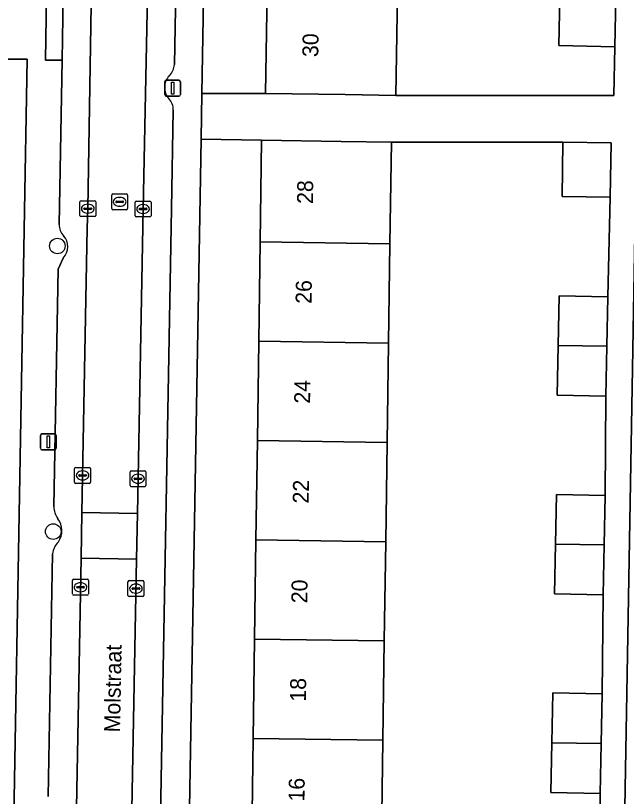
# Model space of a CAD drawing. Extents: x 160023 to 161302, y 384750 to 385707.
# Drawn here: x 160728.56 to 160766.96, y 385051.59 to 385100.65 of the extents above; entities that cross this region are included whole.
import ezdxf

# ---------------------------------------------------------------- set-up
doc = ezdxf.new("R2010")
doc.units = 0
for name, color, linetype in [('IMGEO_Boom', 7, 'Continuous'), ('IMGEO_Erf', 7, 'Continuous'), ('IMGEO_Kolk', 7, 'Continuous'), ('IMGEO_Lichtmast', 7, 'Continuous'), ('IMGEO_Openbare_ruimte_label', 7, 'Continuous'), ('IMGEO_Pand', 7, 'Continuous'), ('IMGEO_Pand_nummerreeks', 7, 'Continuous'), ('IMGEO_Parkeervlak_open', 7, 'Continuous'), ('IMGEO_Rijbaan_lokaal_open', 7, 'Continuous'), ('IMGEO_Rioolput', 7, 'Continuous'), ('IMGEO_Voetpad_open', 7, 'Continuous')]:
    doc.layers.add(name, color=color, linetype=linetype)

msp = doc.modelspace()

# ---------------------------------------------------------------- linework, layer by layer
at = {"layer": 'IMGEO_Boom'}
for centre in [(160731.185, 385086.174), (160730.926, 385068.229)]:
    msp.add_circle(centre, 0.489, dxfattribs=at)
at = {"layer": 'IMGEO_Erf'}
for points in [[(160740.87, 385130.296), (160740.272, 385095.767), (160744.271, 385095.767), (160744.373, 385102.166), (160744.472, 385108.405), (160744.572, 385114.644), (160744.671, 385120.883), (160744.773, 385127.285), (160752.963, 385127.155), (160752.883, 385122.156), (160752.861, 385120.752), (160752.761, 385114.513), (160752.662, 385108.274), (160752.563, 385102.035), (160752.461, 385095.637), (160766.172, 385095.637), (160766.233, 385098.696), (160762.71, 385098.766), (160762.772, 385101.872), (160762.835, 385105.015), (160766.358, 385104.945), (160767.813, 385104.916)], [(160727.96, 385022.845), (160729.292, 385097.92), (160727.958, 385097.915)], [(160765.272, 385045.546), (160765.324, 385051.775), (160762.218, 385051.837), (160762.28, 385054.963), (160762.343, 385058.086), (160765.449, 385058.024), (160765.501, 385064.254), (160762.441, 385064.315), (160762.503, 385067.441), (160762.566, 385070.564), (160765.626, 385070.503), (160765.679, 385076.733), (160762.614, 385076.794), (160762.676, 385079.92), (160762.739, 385083.043), (160765.804, 385082.982), (160765.949, 385089.247), (160762.918, 385089.293), (160762.97, 385092.7), (160752.188, 385092.706), (160752.097, 385086.311), (160752.009, 385080.072), (160751.92, 385073.833), (160751.831, 385067.593), (160751.743, 385061.354), (160751.654, 385055.114), (160751.565, 385048.875)]]:
    msp.add_lwpolyline(points, dxfattribs=at)
msp.add_lwpolyline([(160743.672, 385067.709), (160743.76, 385073.949), (160743.849, 385080.188), (160743.937, 385086.427), (160744.028, 385092.821), (160740.222, 385092.887), (160739.245, 385036.428), (160743.227, 385036.359), (160743.318, 385042.752), (160743.406, 385048.991), (160743.495, 385055.23), (160743.583, 385061.47)], close=True, dxfattribs=at)
at = {"layer": 'IMGEO_Kolk'}
for p, q in [((160732.599, 385088.094), (160732.599, 385088.946)), ((160732.674, 385089.02), (160733.526, 385089.02)), ((160733.6, 385088.946), (160733.6, 385088.094)), ((160736.072, 385088.075), (160736.072, 385088.927)), ((160736.147, 385089.001), (160736.999, 385089.001)), ((160737.073, 385088.927), (160737.073, 385088.075)), ((160732.858, 385088.514), (160732.858, 385088.526)), ((160733.296, 385088.477), (160732.898, 385088.477)), ((160732.901, 385088.563), (160733.299, 385088.563)), ((160733.087, 385088.8), (160733.112, 385088.8)), ((160733.342, 385088.526), (160733.342, 385088.514)), ((160736.331, 385088.495), (160736.331, 385088.507)), ((160736.769, 385088.458), (160736.371, 385088.458)), ((160736.374, 385088.544), (160736.772, 385088.544)), ((160736.56, 385088.781), (160736.585, 385088.781)), ((160736.815, 385088.507), (160736.815, 385088.495)), ((160733.526, 385088.02), (160732.674, 385088.02)), ((160733.11, 385088.24), (160733.085, 385088.24)), ((160736.999, 385088.001), (160736.147, 385088.001)), ((160736.583, 385088.221), (160736.558, 385088.221)), ((160732.269, 385071.334), (160732.269, 385072.186)), ((160732.344, 385072.26), (160733.196, 385072.26)), ((160733.27, 385072.186), (160733.27, 385071.334)), ((160732.528, 385071.754), (160732.528, 385071.766)), ((160732.966, 385071.717), (160732.568, 385071.717)), ((160732.571, 385071.803), (160732.969, 385071.803)), ((160732.757, 385072.04), (160732.782, 385072.04)), ((160733.012, 385071.766), (160733.012, 385071.754)), ((160735.754, 385071.125), (160735.754, 385071.977)), ((160735.829, 385072.051), (160736.681, 385072.051)), ((160736.242, 385071.831), (160736.267, 385071.831)), ((160736.755, 385071.977), (160736.755, 385071.125)), ((160733.196, 385071.26), (160732.344, 385071.26)), ((160732.78, 385071.48), (160732.755, 385071.48)), ((160736.013, 385071.545), (160736.013, 385071.557)), ((160736.451, 385071.508), (160736.053, 385071.508)), ((160736.056, 385071.594), (160736.454, 385071.594)), ((160736.265, 385071.271), (160736.24, 385071.271)), ((160736.497, 385071.557), (160736.497, 385071.545)), ((160736.681, 385071.051), (160735.829, 385071.051)), ((160732.138, 385064.307), (160732.138, 385065.159)), ((160732.213, 385065.233), (160733.065, 385065.233)), ((160732.44, 385064.776), (160732.838, 385064.776)), ((160732.626, 385065.013), (160732.651, 385065.013)), ((160733.139, 385065.159), (160733.139, 385064.307)), ((160735.624, 385064.22), (160735.624, 385065.072)), ((160735.699, 385065.146), (160736.551, 385065.146)), ((160736.112, 385064.926), (160736.137, 385064.926)), ((160736.625, 385065.072), (160736.625, 385064.22)), ((160732.397, 385064.727), (160732.397, 385064.739)), ((160732.835, 385064.69), (160732.437, 385064.69)), ((160732.649, 385064.453), (160732.624, 385064.453)), ((160732.881, 385064.739), (160732.881, 385064.727)), ((160735.883, 385064.64), (160735.883, 385064.652)), ((160736.321, 385064.603), (160735.923, 385064.603)), ((160735.926, 385064.689), (160736.324, 385064.689)), ((160736.135, 385064.366), (160736.11, 385064.366)), ((160736.367, 385064.652), (160736.367, 385064.64)), ((160733.065, 385064.233), (160732.213, 385064.233)), ((160736.551, 385064.146), (160735.699, 385064.146))]:
    msp.add_line(p, q, dxfattribs=at)
for points in [[(160732.599, 385088.094), (160732.599, 385088.946)], [(160732.674, 385089.02), (160733.526, 385089.02)], [(160733.6, 385088.946), (160733.6, 385088.094)], [(160736.072, 385088.075), (160736.072, 385088.927)], [(160736.147, 385089.001), (160736.999, 385089.001)], [(160737.073, 385088.927), (160737.073, 385088.075)], [(160733.526, 385088.02), (160732.674, 385088.02)], [(160736.999, 385088.001), (160736.147, 385088.001)], [(160732.269, 385071.334), (160732.269, 385072.186)], [(160732.344, 385072.26), (160733.196, 385072.26)], [(160733.27, 385072.186), (160733.27, 385071.334)], [(160735.754, 385071.125), (160735.754, 385071.977)], [(160735.829, 385072.051), (160736.681, 385072.051)], [(160736.755, 385071.977), (160736.755, 385071.125)], [(160733.196, 385071.26), (160732.344, 385071.26)], [(160736.681, 385071.051), (160735.829, 385071.051)], [(160732.138, 385064.307), (160732.138, 385065.159)], [(160732.213, 385065.233), (160733.065, 385065.233)], [(160733.139, 385065.159), (160733.139, 385064.307)], [(160735.624, 385064.22), (160735.624, 385065.072)], [(160735.699, 385065.146), (160736.551, 385065.146)], [(160736.625, 385065.072), (160736.625, 385064.22)], [(160733.065, 385064.233), (160732.213, 385064.233)], [(160736.551, 385064.146), (160735.699, 385064.146)]]:
    msp.add_lwpolyline(points, dxfattribs=at)
for centre, radius, start, end in [((160732.676, 385088.944), 0.0765, 91.552, 178.448), ((160732.676, 385088.944), 0.0765, 91.552, 178.448), ((160733.524, 385088.944), 0.0765, 1.552, 88.448), ((160733.524, 385088.944), 0.0765, 1.552, 88.448), ((160736.149, 385088.925), 0.0765, 91.552, 178.448), ((160736.149, 385088.925), 0.0765, 91.552, 178.448), ((160736.997, 385088.925), 0.0765, 1.552, 88.448), ((160736.997, 385088.925), 0.0765, 1.552, 88.448), ((160732.898, 385088.523), 0.0403, 85.8775, 175.7526), ((160732.895, 385088.513), 0.0366, 178.938, 274.7102), ((160733.299, 385088.52), 0.043, 264.8664, 352.4533), ((160733.303, 385088.525), 0.0386, 1.7309, 96.639), ((160736.371, 385088.504), 0.0403, 85.8775, 175.7526), ((160736.368, 385088.494), 0.0366, 178.938, 274.7102), ((160736.772, 385088.501), 0.043, 264.8664, 352.4533), ((160736.776, 385088.506), 0.0386, 1.7309, 96.639), ((160732.676, 385088.096), 0.0765, 181.552, 268.448), ((160732.676, 385088.096), 0.0765, 181.552, 268.448), ((160733.524, 385088.096), 0.0765, 271.552, 358.448), ((160733.524, 385088.096), 0.0765, 271.552, 358.448), ((160736.149, 385088.077), 0.0765, 181.552, 268.448), ((160736.149, 385088.077), 0.0765, 181.552, 268.448), ((160736.997, 385088.077), 0.0765, 271.552, 358.448), ((160736.997, 385088.077), 0.0765, 271.552, 358.448), ((160732.346, 385072.184), 0.0765, 91.552, 178.448), ((160732.346, 385072.184), 0.0765, 91.552, 178.448), ((160733.194, 385072.184), 0.0765, 1.552, 88.448), ((160733.194, 385072.184), 0.0765, 1.552, 88.448), ((160732.568, 385071.763), 0.0403, 85.8775, 175.7526), ((160732.565, 385071.753), 0.0366, 178.938, 274.7102), ((160732.969, 385071.76), 0.043, 264.8664, 352.4533), ((160732.973, 385071.765), 0.0386, 1.7309, 96.639), ((160735.831, 385071.975), 0.0765, 91.552, 178.448), ((160735.831, 385071.975), 0.0765, 91.552, 178.448), ((160736.679, 385071.975), 0.0765, 1.552, 88.448), ((160736.679, 385071.975), 0.0765, 1.552, 88.448), ((160732.346, 385071.336), 0.0765, 181.552, 268.448), ((160732.346, 385071.336), 0.0765, 181.552, 268.448), ((160733.194, 385071.336), 0.0765, 271.552, 358.448), ((160733.194, 385071.336), 0.0765, 271.552, 358.448), ((160736.053, 385071.554), 0.0403, 85.8775, 175.7526), ((160736.05, 385071.544), 0.0366, 178.938, 274.7102), ((160736.454, 385071.551), 0.043, 264.8664, 352.4533), ((160736.458, 385071.556), 0.0386, 1.7309, 96.639), ((160735.831, 385071.127), 0.0765, 181.552, 268.448), ((160735.831, 385071.127), 0.0765, 181.552, 268.448), ((160736.679, 385071.127), 0.0765, 271.552, 358.448), ((160736.679, 385071.127), 0.0765, 271.552, 358.448), ((160732.215, 385065.157), 0.0765, 91.552, 178.448), ((160732.215, 385065.157), 0.0765, 91.552, 178.448), ((160732.437, 385064.736), 0.0403, 85.8775, 175.7526), ((160732.842, 385064.738), 0.0386, 1.7309, 96.639), ((160733.063, 385065.157), 0.0765, 1.552, 88.448), ((160733.063, 385065.157), 0.0765, 1.552, 88.448), ((160735.701, 385065.07), 0.0765, 91.552, 178.448), ((160735.701, 385065.07), 0.0765, 91.552, 178.448), ((160736.549, 385065.07), 0.0765, 1.552, 88.448), ((160736.549, 385065.07), 0.0765, 1.552, 88.448), ((160732.215, 385064.309), 0.0765, 181.552, 268.448), ((160732.215, 385064.309), 0.0765, 181.552, 268.448), ((160732.434, 385064.726), 0.0366, 178.938, 274.7102), ((160732.838, 385064.733), 0.043, 264.8664, 352.4533), ((160733.063, 385064.309), 0.0765, 271.552, 358.448), ((160733.063, 385064.309), 0.0765, 271.552, 358.448), ((160735.923, 385064.649), 0.0403, 85.8775, 175.7526), ((160735.92, 385064.639), 0.0366, 178.938, 274.7102), ((160736.324, 385064.646), 0.043, 264.8664, 352.4533), ((160736.328, 385064.651), 0.0386, 1.7309, 96.639), ((160735.701, 385064.222), 0.0765, 181.552, 268.448), ((160735.701, 385064.222), 0.0765, 181.552, 268.448), ((160736.549, 385064.222), 0.0765, 271.552, 358.448), ((160736.549, 385064.222), 0.0765, 271.552, 358.448)]:
    msp.add_arc(centre, radius, start, end, dxfattribs=at)
for centre, major_axis, ratio, start_param, end_param in [((160733.086, 385088.52), (-0.387, 0.002), 0.722429, 4.712389, 7.853982), ((160733.111, 385088.52), (-0.39, 0.002), 0.717154, 1.570796, 4.712389), ((160736.559, 385088.501), (-0.387, 0.002), 0.722429, 4.712389, 7.853982), ((160736.584, 385088.501), (-0.39, 0.002), 0.717154, 1.570796, 4.712389), ((160732.756, 385071.76), (-0.387, 0.002), 0.722429, 4.712389, 7.853982), ((160732.781, 385071.76), (-0.39, 0.002), 0.717154, 1.570796, 4.712389), ((160736.241, 385071.551), (-0.387, 0.002), 0.722429, 4.712389, 7.853982), ((160736.266, 385071.551), (-0.39, 0.002), 0.717154, 1.570796, 4.712389), ((160732.625, 385064.733), (-0.387, 0.002), 0.722429, 4.712389, 7.853982), ((160732.65, 385064.733), (-0.39, 0.002), 0.717154, 1.570796, 4.712389), ((160736.111, 385064.646), (-0.387, 0.002), 0.722429, 4.712389, 7.853982), ((160736.136, 385064.646), (-0.39, 0.002), 0.717154, 1.570796, 4.712389)]:
    msp.add_ellipse(centre, major_axis=major_axis, ratio=ratio, start_param=start_param, end_param=end_param, dxfattribs=at)
at = {"layer": 'IMGEO_Lichtmast'}
for p, q in [((160737.932, 385095.691), (160737.932, 385096.491)), ((160737.932, 385096.491), (160737.932, 385095.691)), ((160738.032, 385096.591), (160738.822, 385096.591)), ((160738.822, 385096.591), (160738.032, 385096.591)), ((160738.922, 385096.491), (160738.922, 385095.691)), ((160738.922, 385095.691), (160738.922, 385096.491)), ((160738.822, 385095.591), (160738.032, 385095.591)), ((160738.032, 385095.591), (160738.822, 385095.591)), ((160730.118, 385073.467), (160730.118, 385074.267)), ((160730.118, 385074.267), (160730.118, 385073.467)), ((160730.218, 385074.367), (160731.008, 385074.367)), ((160731.008, 385074.367), (160730.218, 385074.367)), ((160731.108, 385074.267), (160731.108, 385073.467)), ((160731.108, 385073.467), (160731.108, 385074.267)), ((160731.008, 385073.367), (160730.218, 385073.367)), ((160730.218, 385073.367), (160731.008, 385073.367))]:
    msp.add_line(p, q, dxfattribs=at)
for points in [[(160738.352, 385096.466), (160738.502, 385096.466), (160738.502, 385095.716), (160738.352, 385095.716), (160738.352, 385096.466)], [(160730.538, 385074.242), (160730.688, 385074.242), (160730.688, 385073.492), (160730.538, 385073.492), (160730.538, 385074.242)]]:
    msp.add_lwpolyline(points, dxfattribs=at)
for centre, start, end in [((160738.032, 385096.491), 90, 180), ((160738.032, 385096.491), 90, 180), ((160738.822, 385096.491), 0, 90), ((160738.822, 385096.491), 360, 90), ((160738.032, 385095.691), 180, 270), ((160738.032, 385095.691), 180, 270), ((160738.822, 385095.691), 270, 0), ((160738.822, 385095.691), 270, 0), ((160730.218, 385074.267), 90, 180), ((160730.218, 385074.267), 90, 180), ((160731.008, 385074.267), 0, 90), ((160731.008, 385074.267), 360, 90), ((160730.218, 385073.467), 180, 270), ((160730.218, 385073.467), 180, 270), ((160731.008, 385073.467), 270, 0), ((160731.008, 385073.467), 270, 0)]:
    msp.add_arc(centre, 0.1, start, end, dxfattribs=at)
at = {"layer": 'IMGEO_Pand'}
for points in [[(160744.373, 385102.166), (160744.271, 385095.767), (160749.271, 385095.688), (160752.461, 385095.637), (160752.563, 385102.035)], [(160762.71, 385098.766), (160766.233, 385098.696), (160766.295, 385101.815), (160762.772, 385101.872)], [(160752.097, 385086.311), (160752.188, 385092.706), (160749.028, 385092.751), (160744.028, 385092.821), (160743.937, 385086.427)], [(160766.002, 385092.654), (160762.97, 385092.7), (160762.918, 385089.293), (160765.949, 385089.247)], [(160752.009, 385080.072), (160752.097, 385086.311), (160743.937, 385086.427), (160743.849, 385080.188)], [(160765.804, 385082.982), (160762.739, 385083.043), (160762.676, 385079.92), (160765.742, 385079.877)], [(160743.849, 385080.188), (160743.76, 385073.949), (160751.92, 385073.833), (160752.009, 385080.072)], [(160765.742, 385079.877), (160762.676, 385079.92), (160762.614, 385076.794), (160765.679, 385076.733)], [(160751.831, 385067.593), (160751.92, 385073.833), (160743.76, 385073.949), (160743.672, 385067.709)], [(160765.626, 385070.503), (160762.566, 385070.564), (160762.503, 385067.441), (160765.564, 385067.398)], [(160743.672, 385067.709), (160743.583, 385061.47), (160751.743, 385061.354), (160751.831, 385067.593)], [(160765.564, 385067.398), (160762.503, 385067.441), (160762.441, 385064.315), (160765.501, 385064.254)], [(160751.654, 385055.114), (160751.743, 385061.354), (160743.583, 385061.47), (160743.495, 385055.23)], [(160765.449, 385058.024), (160762.343, 385058.086), (160762.28, 385054.963), (160765.387, 385054.919)], [(160751.565, 385048.875), (160751.654, 385055.114), (160743.495, 385055.23), (160743.406, 385048.991)], [(160765.387, 385054.919), (160762.28, 385054.963), (160762.218, 385051.837), (160765.324, 385051.775)]]:
    msp.add_lwpolyline(points, close=True, dxfattribs=at)
at = {"layer": 'IMGEO_Parkeervlak_open'}
for points in [[(160731.463, 385001.565), (160732.674, 385066.559), (160732.728, 385069.429), (160733.061, 385087.306), (160733.102, 385088.536), (160733.775, 385129.412)], [(160737.344, 385129.396), (160737.293, 385126.916), (160736.927, 385106.07), (160736.576, 385088.501), (160736.216, 385069.362), (160736.162, 385066.492), (160734.935, 385001.318)], [(160738.552, 385097.579), (160739.078, 385126.647)], [(160731.671, 385109.018), (160731.565, 385103.245), (160731.484, 385097.845), (160731.297, 385087.53)], [(160737.671, 385050.34), (160738.369, 385088.517), (160738.469, 385094.718)], [(160731.54, 385085.421), (160731.24, 385084.72), (160730.961, 385069.797)], [(160730.884, 385066.829), (160730.615, 385051.589)]]:
    msp.add_lwpolyline(points, dxfattribs=at)
for centre, radius, start, end in [((160737.411, 385097.678), 1.145, 315.4394, 355.0618), ((160739.033, 385096.099), 1.118, 136.0933, 177.0089), ((160739.109, 385096.199), 1.194, 182.0055, 219.5774), ((160737.516, 385094.762), 0.954, 357.3633, 45.1378), ((160732.334, 385087.523), 1.037, 179.6124, 222.3864), ((160730.83, 385086.137), 1.009, 314.7763, 42.937), ((160732.48, 385069.877), 1.521, 183.0182, 213.397), ((160730.261, 385068.287), 1.212, 324.4893, 38.4201), ((160732.172, 385066.673), 1.297, 135.4766, 173.108)]:
    msp.add_arc(centre, radius, start, end, dxfattribs=at)
at = {"layer": 'IMGEO_Rijbaan_lokaal_open'}
for points in [[(160736.216, 385069.362), (160736.576, 385088.501), (160736.927, 385106.07), (160737.293, 385126.916), (160737.344, 385129.396), (160737.355, 385129.785), (160733.784, 385129.876), (160733.775, 385129.412), (160733.102, 385088.536), (160733.061, 385087.306), (160732.728, 385069.429)], [(160736.216, 385069.362), (160732.728, 385069.429), (160732.674, 385066.559), (160736.162, 385066.492)], [(160734.931, 385000.838), (160734.935, 385001.318), (160736.162, 385066.492), (160732.674, 385066.559), (160731.463, 385001.565), (160731.451, 385001.086)]]:
    msp.add_lwpolyline(points, close=True, dxfattribs=at)
msp.add_lwpolyline([(160767.813, 385104.916), (160765.809, 384990.866)], dxfattribs=at)
at = {"layer": 'IMGEO_Rioolput'}
for p, q in [((160734.599, 385088.526), (160734.599, 385089.378)), ((160734.674, 385089.452), (160735.526, 385089.452)), ((160735.6, 385089.378), (160735.6, 385088.526)), ((160734.858, 385088.946), (160734.858, 385088.958)), ((160735.296, 385088.909), (160734.898, 385088.909)), ((160734.901, 385088.995), (160735.299, 385088.995)), ((160735.087, 385089.232), (160735.112, 385089.232)), ((160735.342, 385088.958), (160735.342, 385088.946)), ((160735.526, 385088.452), (160734.674, 385088.452)), ((160735.11, 385088.672), (160735.085, 385088.672))]:
    msp.add_line(p, q, dxfattribs=at)
for points in [[(160734.599, 385088.526), (160734.599, 385089.378)], [(160734.674, 385089.452), (160735.526, 385089.452)], [(160735.6, 385089.378), (160735.6, 385088.526)], [(160735.526, 385088.452), (160734.674, 385088.452)]]:
    msp.add_lwpolyline(points, dxfattribs=at)
for centre, radius, start, end in [((160734.676, 385089.376), 0.0765, 91.552, 178.448), ((160734.676, 385089.376), 0.0765, 91.552, 178.448), ((160735.524, 385089.376), 0.0765, 1.552, 88.448), ((160735.524, 385089.376), 0.0765, 1.552, 88.448), ((160734.898, 385088.955), 0.0403, 85.8775, 175.7526), ((160734.895, 385088.945), 0.0366, 178.938, 274.7102), ((160735.299, 385088.952), 0.043, 264.8664, 352.4533), ((160735.303, 385088.957), 0.0386, 1.7309, 96.639), ((160734.676, 385088.528), 0.0765, 181.552, 268.448), ((160734.676, 385088.528), 0.0765, 181.552, 268.448), ((160735.524, 385088.528), 0.0765, 271.552, 358.448), ((160735.524, 385088.528), 0.0765, 271.552, 358.448)]:
    msp.add_arc(centre, radius, start, end, dxfattribs=at)
for centre, major_axis, ratio, start_param, end_param in [((160735.086, 385088.952), (-0.387, 0.002), 0.722429, 4.712389, 7.853982), ((160735.111, 385088.952), (-0.39, 0.002), 0.717154, 1.570796, 4.712389)]:
    msp.add_ellipse(centre, major_axis=major_axis, ratio=ratio, start_param=start_param, end_param=end_param, dxfattribs=at)
at = {"layer": 'IMGEO_Voetpad_open'}
for points in [[(160738.586, 384998.296), (160738.615, 385000), (160739.194, 385033.483), (160739.245, 385036.428), (160740.222, 385092.887), (160740.272, 385095.767), (160740.87, 385130.296)], [(160729.89, 385127.033), (160729.433, 385103.068), (160718.095, 385103.244), (160714.896, 385103.294), (160709.624, 385103.376), (160706.463, 385103.423), (160706.382, 385098.342), (160707.892, 385098.297), (160711.275, 385098.232), (160720.446, 385098.051), (160727.958, 385097.915), (160729.292, 385097.92), (160727.96, 385022.845), (160727.856, 385019.479), (160727.743, 385013.364), (160727.588, 385004.93)], [(160739.078, 385126.647), (160738.552, 385097.579)], [(160765.809, 384990.866), (160767.813, 385104.916)], [(160731.297, 385087.53), (160731.484, 385097.845), (160730.445, 385097.861), (160730.527, 385103.261)], [(160766.295, 385101.815), (160766.233, 385098.696), (160766.172, 385095.637), (160752.461, 385095.637), (160749.271, 385095.688), (160744.271, 385095.767), (160740.272, 385095.767), (160740.222, 385092.887), (160744.028, 385092.821), (160749.028, 385092.751), (160752.188, 385092.706), (160762.97, 385092.7), (160766.002, 385092.654), (160765.949, 385089.247), (160765.804, 385082.982), (160765.742, 385079.877), (160765.679, 385076.733), (160765.626, 385070.503), (160765.564, 385067.398), (160765.501, 385064.254), (160765.449, 385058.024), (160765.387, 385054.919), (160765.324, 385051.775), (160765.272, 385045.546)], [(160738.469, 385094.718), (160738.369, 385088.517), (160737.671, 385050.34)], [(160730.961, 385069.797), (160731.24, 385084.72), (160731.54, 385085.421)], [(160730.615, 385051.589), (160730.884, 385066.829)]]:
    msp.add_lwpolyline(points, dxfattribs=at)
msp.add_lwpolyline([(160731.565, 385103.245), (160730.527, 385103.261), (160730.445, 385097.861), (160731.484, 385097.845)], close=True, dxfattribs=at)
for centre, radius, start, end in [((160737.411, 385097.678), 1.145, 315.4394, 355.0618), ((160739.033, 385096.099), 1.118, 136.0933, 177.0089), ((160739.109, 385096.199), 1.194, 182.0055, 219.5774), ((160737.516, 385094.762), 0.954, 357.3633, 45.1378), ((160732.334, 385087.523), 1.037, 179.6124, 222.3864), ((160730.83, 385086.137), 1.009, 314.7763, 42.937), ((160732.48, 385069.877), 1.521, 183.0182, 213.397), ((160730.261, 385068.287), 1.212, 324.4893, 38.4201), ((160732.172, 385066.673), 1.297, 135.4766, 173.108)]:
    msp.add_arc(centre, radius, start, end, dxfattribs=at)

# ---------------------------------------------------------------- texts
at = {"layer": 'IMGEO_Openbare_ruimte_label'}
msp.add_text('Molstraat', height=1, rotation=88.9115, dxfattribs=at).set_placement((160735.123, 385055.606))
at = {"layer": 'IMGEO_Pand_nummerreeks'}
for s, rotation, p in [('30', 89.0875, (160747.588, 385098.044)), ('28', 89.1872, (160747.252, 385088.814)), ('26', 89.1872, (160747.163, 385082.538)), ('24', 89.1872, (160747.074, 385076.264)), ('22', 89.1872, (160746.985, 385069.987)), ('20', 89.1872, (160746.896, 385063.72)), ('18', 89.1872, (160746.808, 385057.537)), ('16', 89.1872, (160746.719, 385051.261))]:
    msp.add_text(s, height=1, rotation=rotation, dxfattribs=at).set_placement(p)

doc.saveas('drawing.dxf')
